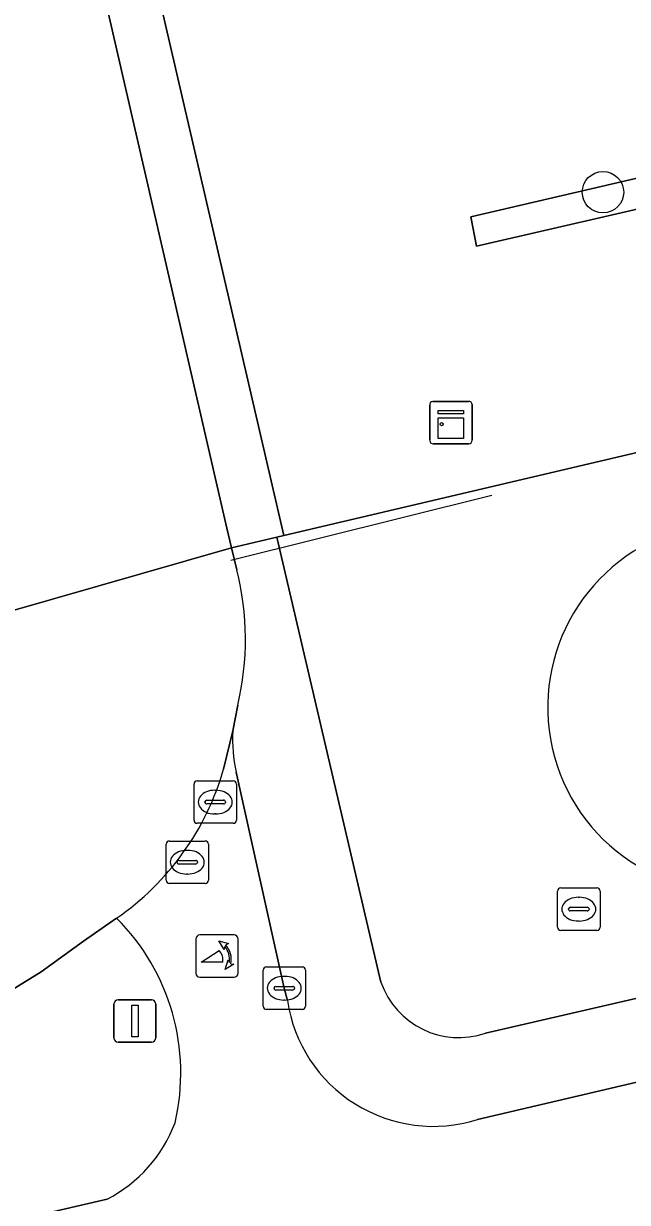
# Model space of a CAD drawing. Extents: x 156412 to 157779, y 382335 to 383768.
# Drawn here: x 157132.47 to 157146.72, y 383039.52 to 383067.34 of the extents above; entities that cross this region are included whole.
import ezdxf

# ---------------------------------------------------------------- set-up
doc = ezdxf.new("R2010")
doc.units = 0
for name, color, linetype in [('IMGEO_Berm_groen', 7, 'Continuous'), ('IMGEO_Boom', 7, 'Continuous'), ('IMGEO_Brandkraan', 7, 'Continuous'), ('IMGEO_Fietspad_gesloten', 7, 'Continuous'), ('IMGEO_Grasland_agrarisch', 7, 'Continuous'), ('IMGEO_Groenvoorziening', 7, 'Continuous'), ('IMGEO_Hek', 7, 'Continuous'), ('IMGEO_Kast', 7, 'Continuous'), ('IMGEO_Kolk', 7, 'Continuous'), ('IMGEO_Parkeervlak_halfverhard', 7, 'Continuous'), ('IMGEO_Poller', 7, 'Continuous'), ('IMGEO_Rijbaan_lokaal_gesloten', 7, 'Continuous'), ('IMGEO_Rioolput', 7, 'Continuous'), ('IMGEO_Verkeersbordpaal', 7, 'Continuous'), ('IMGEO_Voetpad_open', 7, 'Continuous')]:
    doc.layers.add(name, color=color, linetype=linetype)

msp = doc.modelspace()

# ---------------------------------------------------------------- linework, layer by layer
at = {"layer": 'IMGEO_Berm_groen'}
for points in [[(157134.668, 383046.231), (157133.887, 383045.692), (157132.892, 383044.965), (157131.807, 383044.306), (157130.652, 383043.778), (157130.127, 383043.549), (157130.075, 383043.523), (157130.648, 383041.534), (157069.138, 383027.297), (157007.744, 383013.169), (157007.809, 383012.863), (157007.932, 383012.29), (157010.107, 383012.383)], [(157025.431, 383014.337), (157134.445, 383039.6)]]:
    msp.add_lwpolyline(points, dxfattribs=at)
for centre, radius, start, end in [((157131.014, 383042.575), 5.169, 346.8839, 45.0131), ((157132.899, 383042.59), 3.366, 297.3509, 339.3386)]:
    msp.add_arc(centre, radius, start, end, dxfattribs=at)
at = {"layer": 'IMGEO_Boom'}
msp.add_circle((157146.145, 383063.362), 0.489, dxfattribs=at)
at = {"layer": 'IMGEO_Brandkraan'}
for p, q in [((157145.074, 383046.018), (157145.074, 383046.87)), ((157145.149, 383046.944), (157146.001, 383046.944)), ((157146.075, 383046.87), (157146.075, 383046.018)), ((157145.562, 383046.724), (157145.587, 383046.724)), ((157145.333, 383046.438), (157145.333, 383046.45)), ((157145.771, 383046.401), (157145.373, 383046.401)), ((157145.376, 383046.487), (157145.774, 383046.487)), ((157145.817, 383046.45), (157145.817, 383046.438)), ((157145.585, 383046.164), (157145.56, 383046.164)), ((157146.001, 383045.944), (157145.149, 383045.944))]:
    msp.add_line(p, q, dxfattribs=at)
for points in [[(157145.074, 383046.018), (157145.074, 383046.87)], [(157145.149, 383046.944), (157146.001, 383046.944)], [(157146.075, 383046.87), (157146.075, 383046.018)], [(157146.001, 383045.944), (157145.149, 383045.944)]]:
    msp.add_lwpolyline(points, dxfattribs=at)
for centre, radius, start, end in [((157145.151, 383046.868), 0.0765, 91.552, 178.448), ((157145.151, 383046.868), 0.0765, 91.552, 178.448), ((157145.999, 383046.868), 0.0765, 1.552, 88.448), ((157145.999, 383046.868), 0.0765, 1.552, 88.448), ((157145.373, 383046.447), 0.0403, 85.8775, 175.7526), ((157145.37, 383046.437), 0.0366, 178.938, 274.7102), ((157145.774, 383046.444), 0.043, 264.8664, 352.4533), ((157145.778, 383046.449), 0.0386, 1.7309, 96.639), ((157145.151, 383046.02), 0.0765, 181.552, 268.448), ((157145.151, 383046.02), 0.0765, 181.552, 268.448), ((157145.999, 383046.02), 0.0765, 271.552, 358.448), ((157145.999, 383046.02), 0.0765, 271.552, 358.448)]:
    msp.add_arc(centre, radius, start, end, dxfattribs=at)
for centre, major_axis, ratio, start_param, end_param in [((157145.561, 383046.444), (-0.387, 0.002), 0.722429, 4.712389, 7.853982), ((157145.586, 383046.444), (-0.39, 0.002), 0.717154, 1.570796, 4.712389)]:
    msp.add_ellipse(centre, major_axis=major_axis, ratio=ratio, start_param=start_param, end_param=end_param, dxfattribs=at)
at = {"layer": 'IMGEO_Fietspad_gesloten'}
for points in [[(157346.382, 383088.468), (157330.561, 383084.833), (157327.788, 383084.187), (157301.826, 383078.134), (157273.05, 383071.462), (157243.302, 383064.59), (157214.533, 383057.957), (157184.84, 383051.1), (157156.104, 383044.505), (157143.182, 383041.477)], [(157137.409, 383050.648), (157137.192, 383049.746)], [(157138.7, 383044.285), (157138.626, 383044.579), (157137.486, 383049.677)], [(157134.445, 383039.6), (157025.431, 383014.337)]]:
    msp.add_lwpolyline(points, dxfattribs=at)
for centre, radius, start, end in [((157141.176, 383050.458), 3.772, 177.1146, 191.9535), ((157131.016, 383051.517), 6.425, 304.6392, 343.9992), ((157131.014, 383042.575), 5.169, 346.8839, 45.0131), ((157142.142, 383044.798), 3.48, 188.479, 287.3862), ((157132.899, 383042.59), 3.366, 297.3509, 339.3386)]:
    msp.add_arc(centre, radius, start, end, dxfattribs=at)
at = {"layer": 'IMGEO_Grasland_agrarisch'}
for points in [[(157143.371, 383043.516), (157237.399, 383065.213), (157314.285, 383083.041), (157346.085, 383090.397)], [(157163.973, 383067.358), (157164.129, 383066.686), (157165.323, 383061.538), (157138.616, 383055.261), (157138.452, 383055.222), (157140.905, 383044.721)]]:
    msp.add_lwpolyline(points, dxfattribs=at)
for centre, radius, start, end in [((157149.193, 383051.205), 4.353, 108.4181, 282.5984), ((157142.746, 383045.362), 1.949, 199.2017, 288.7139)]:
    msp.add_arc(centre, radius, start, end, dxfattribs=at)
at = {"layer": 'IMGEO_Groenvoorziening'}
for points in [[(157132.14, 383083.203), (157131.675, 383083.095), (157131.715, 383082.923), (157130.978, 383082.753), (157137.267, 383055.438), (157137.378, 383054.97), (157138.452, 383055.222), (157138.616, 383055.261)], [(157143.027, 383062.778), (157143.157, 383062.085), (157148.074, 383063.224), (157147.924, 383063.919)]]:
    msp.add_lwpolyline(points, close=True, dxfattribs=at)
msp.add_arc((157149.193, 383051.205), 4.353, 108.4181, 282.5984, dxfattribs=at)
at = {"layer": 'IMGEO_Hek'}
msp.add_lwpolyline([(157143.523, 383056.206), (157137.365, 383054.672)], dxfattribs=at)
at = {"layer": 'IMGEO_Kast'}
for p, q in [((157142.058, 383057.499), (157142.058, 383058.34)), ((157142.058, 383058.34), (157142.058, 383057.499)), ((157142.133, 383058.424), (157142.974, 383058.424)), ((157142.974, 383058.424), (157142.133, 383058.424)), ((157143.058, 383058.349), (157143.058, 383057.508)), ((157143.058, 383057.508), (157143.058, 383058.349)), ((157142.983, 383057.424), (157142.142, 383057.424)), ((157142.142, 383057.424), (157142.983, 383057.424))]:
    msp.add_line(p, q, dxfattribs=at)
for points in [[(157142.253, 383058.214), (157142.853, 383058.214), (157142.853, 383058.129), (157142.253, 383058.129), (157142.253, 383058.214)], [(157142.253, 383058.039), (157142.853, 383058.039), (157142.853, 383057.55), (157142.253, 383057.55), (157142.253, 383058.039)]]:
    msp.add_lwpolyline(points, dxfattribs=at)
msp.add_circle((157142.337, 383057.888), 0.0377, dxfattribs=at)
for centre, start, end in [((157142.136, 383058.346), 92.4484, 184.2845), ((157142.136, 383058.346), 92.4484, 184.2845), ((157142.98, 383058.346), 2.4484, 94.2845), ((157142.98, 383058.346), 2.4484, 94.2845), ((157142.136, 383057.502), 182.4484, 274.2845), ((157142.136, 383057.502), 182.4484, 274.2845), ((157142.98, 383057.502), 272.4484, 4.2845), ((157142.98, 383057.502), 272.4484, 4.2845)]:
    msp.add_arc(centre, 0.0779, start, end, dxfattribs=at)
at = {"layer": 'IMGEO_Kolk'}
for p, q in [((157138.125, 383044.153), (157138.125, 383045.005)), ((157138.2, 383045.079), (157139.052, 383045.079)), ((157139.126, 383045.005), (157139.126, 383044.153)), ((157138.613, 383044.859), (157138.638, 383044.859)), ((157138.384, 383044.573), (157138.384, 383044.585)), ((157138.822, 383044.536), (157138.424, 383044.536)), ((157138.427, 383044.622), (157138.825, 383044.622)), ((157138.868, 383044.585), (157138.868, 383044.573)), ((157139.052, 383044.079), (157138.2, 383044.079)), ((157138.636, 383044.299), (157138.611, 383044.299))]:
    msp.add_line(p, q, dxfattribs=at)
for points in [[(157138.125, 383044.153), (157138.125, 383045.005)], [(157138.2, 383045.079), (157139.052, 383045.079)], [(157139.126, 383045.005), (157139.126, 383044.153)], [(157139.052, 383044.079), (157138.2, 383044.079)]]:
    msp.add_lwpolyline(points, dxfattribs=at)
for centre, radius, start, end in [((157138.202, 383045.003), 0.0765, 91.552, 178.448), ((157138.202, 383045.003), 0.0765, 91.552, 178.448), ((157139.05, 383045.003), 0.0765, 1.552, 88.448), ((157139.05, 383045.003), 0.0765, 1.552, 88.448), ((157138.424, 383044.582), 0.0403, 85.8775, 175.7526), ((157138.421, 383044.572), 0.0366, 178.938, 274.7102), ((157138.825, 383044.579), 0.043, 264.8664, 352.4533), ((157138.829, 383044.584), 0.0386, 1.7309, 96.639), ((157138.202, 383044.155), 0.0765, 181.552, 268.448), ((157138.202, 383044.155), 0.0765, 181.552, 268.448), ((157139.05, 383044.155), 0.0765, 271.552, 358.448), ((157139.05, 383044.155), 0.0765, 271.552, 358.448)]:
    msp.add_arc(centre, radius, start, end, dxfattribs=at)
for centre, major_axis, ratio, start_param, end_param in [((157138.612, 383044.579), (-0.387, 0.002), 0.722429, 4.712389, 7.853982), ((157138.637, 383044.579), (-0.39, 0.002), 0.717154, 1.570796, 4.712389)]:
    msp.add_ellipse(centre, major_axis=major_axis, ratio=ratio, start_param=start_param, end_param=end_param, dxfattribs=at)
at = {"layer": 'IMGEO_Parkeervlak_halfverhard'}
for points in [[(157161.709, 383077.115), (157156.805, 383075.921), (157156.652, 383076.673), (157161.552, 383077.789), (157159.242, 383087.745), (157155.033, 383086.817), (157153.378, 383093.9), (157151.528, 383093.476), (157149.588, 383093.03), (157149.58, 383093.065), (157146.328, 383092.332), (157146.339, 383092.284), (157144.364, 383091.83), (157142.391, 383091.377), (157142.376, 383091.442), (157130.359, 383088.734), (157131.675, 383083.095), (157132.14, 383083.203), (157138.616, 383055.261), (157165.323, 383061.538), (157164.129, 383066.686), (157159.244, 383065.558), (157159.092, 383066.299), (157163.973, 383067.358)], [(157143.027, 383062.778), (157147.924, 383063.919), (157148.074, 383063.224), (157143.157, 383062.085)]]:
    msp.add_lwpolyline(points, close=True, dxfattribs=at)
at = {"layer": 'IMGEO_Poller'}
for p, q in [((157137.441, 383045.835), (157136.633, 383045.835)), ((157137.441, 383045.835), (157136.633, 383045.835)), ((157136.539, 383045.74), (157136.539, 383044.933)), ((157136.539, 383045.74), (157136.539, 383044.933)), ((157137.535, 383044.933), (157137.535, 383045.74)), ((157137.535, 383044.933), (157137.535, 383045.74)), ((157136.633, 383044.838), (157137.441, 383044.838)), ((157136.633, 383044.838), (157137.441, 383044.838))]:
    msp.add_line(p, q, dxfattribs=at)
for points in [[(157137.174, 383045.191), (157136.661, 383045.191), (157137.091, 383045.466)], [(157137.218, 383045.564), (157137.206, 383045.491), (157137.081, 383045.696)], [(157137.081, 383045.696), (157137.312, 383045.63), (157137.241, 383045.598)], [(157137.234, 383045.019), (157137.3, 383045.25), (157137.33, 383045.182)], [(157137.366, 383045.155), (157137.438, 383045.144), (157137.234, 383045.019)]]:
    msp.add_lwpolyline(points, dxfattribs=at)
for centre, radius, start, end in [((157136.633, 383045.74), 0.0946, 90, 180), ((157136.633, 383045.74), 0.0946, 90, 180), ((157137.441, 383045.74), 0.0946, 0, 90), ((157137.441, 383045.74), 0.0946, 0, 90), ((157136.846, 383045.241), 0.332, 351.3247, 42.4854), ((157136.86, 383045.251), 0.476, 351.7527, 41.1691), ((157136.86, 383045.251), 0.516, 349.3569, 42.2912), ((157136.633, 383044.933), 0.0946, 180, 270), ((157136.633, 383044.933), 0.0946, 180, 270), ((157137.441, 383044.933), 0.0946, 270, 0), ((157137.441, 383044.933), 0.0946, 270, 0)]:
    msp.add_arc(centre, radius, start, end, dxfattribs=at)
at = {"layer": 'IMGEO_Rijbaan_lokaal_gesloten'}
for points in [[(157119.112, 383110.259), (157119.476, 383108.97), (157119.956, 383106.916), (157125.491, 383082.901), (157125.887, 383081.268), (157128.17, 383071.421), (157128.476, 383070.091), (157131.9, 383055.324), (157132.085, 383053.45), (157137.378, 383054.97), (157137.267, 383055.438), (157130.978, 383082.753), (157129.615, 383088.649), (157128.092, 383095.231), (157119.878, 383130.671), (157117.193, 383142.295), (157111.943, 383165.02)], [(157137.502, 383054.451), (157137.378, 383054.97), (157132.085, 383053.45)], [(157137.192, 383049.746), (157137.409, 383050.648), (157137.526, 383051.26)], [(157130.075, 383043.523), (157130.127, 383043.549), (157130.652, 383043.778), (157131.807, 383044.306), (157132.892, 383044.965), (157133.887, 383045.692), (157134.668, 383046.231)]]:
    msp.add_lwpolyline(points, dxfattribs=at)
for centre, radius, start, end in [((157131.016, 383052.807), 6.692, 346.6363, 14.2255), ((157131.016, 383051.517), 6.425, 304.6392, 343.9992)]:
    msp.add_arc(centre, radius, start, end, dxfattribs=at)
at = {"layer": 'IMGEO_Rioolput'}
for p, q in [((157136.495, 383048.544), (157136.495, 383049.396)), ((157136.57, 383049.47), (157137.422, 383049.47)), ((157137.496, 383049.396), (157137.496, 383048.544)), ((157136.983, 383049.25), (157137.008, 383049.25)), ((157136.754, 383048.964), (157136.754, 383048.976)), ((157137.192, 383048.927), (157136.794, 383048.927)), ((157136.797, 383049.013), (157137.195, 383049.013)), ((157137.238, 383048.976), (157137.238, 383048.964)), ((157137.006, 383048.69), (157136.981, 383048.69)), ((157137.422, 383048.47), (157136.57, 383048.47)), ((157135.835, 383047.126), (157135.835, 383047.978)), ((157135.91, 383048.052), (157136.762, 383048.052)), ((157136.836, 383047.978), (157136.836, 383047.126)), ((157136.323, 383047.832), (157136.348, 383047.832)), ((157136.094, 383047.546), (157136.094, 383047.558)), ((157136.532, 383047.509), (157136.134, 383047.509)), ((157136.137, 383047.595), (157136.535, 383047.595)), ((157136.578, 383047.558), (157136.578, 383047.546)), ((157136.346, 383047.272), (157136.321, 383047.272)), ((157136.762, 383047.052), (157135.91, 383047.052))]:
    msp.add_line(p, q, dxfattribs=at)
for points in [[(157136.495, 383048.544), (157136.495, 383049.396)], [(157136.57, 383049.47), (157137.422, 383049.47)], [(157137.496, 383049.396), (157137.496, 383048.544)], [(157137.422, 383048.47), (157136.57, 383048.47)], [(157135.835, 383047.126), (157135.835, 383047.978)], [(157135.91, 383048.052), (157136.762, 383048.052)], [(157136.836, 383047.978), (157136.836, 383047.126)], [(157136.762, 383047.052), (157135.91, 383047.052)]]:
    msp.add_lwpolyline(points, dxfattribs=at)
for centre, radius, start, end in [((157136.572, 383049.394), 0.0765, 91.552, 178.448), ((157136.572, 383049.394), 0.0765, 91.552, 178.448), ((157137.42, 383049.394), 0.0765, 1.552, 88.448), ((157137.42, 383049.394), 0.0765, 1.552, 88.448), ((157136.794, 383048.973), 0.0403, 85.8775, 175.7526), ((157136.791, 383048.963), 0.0366, 178.938, 274.7102), ((157137.195, 383048.97), 0.043, 264.8664, 352.4533), ((157137.199, 383048.975), 0.0386, 1.7309, 96.639), ((157136.572, 383048.546), 0.0765, 181.552, 268.448), ((157136.572, 383048.546), 0.0765, 181.552, 268.448), ((157137.42, 383048.546), 0.0765, 271.552, 358.448), ((157137.42, 383048.546), 0.0765, 271.552, 358.448), ((157135.912, 383047.976), 0.0765, 91.552, 178.448), ((157135.912, 383047.976), 0.0765, 91.552, 178.448), ((157136.76, 383047.976), 0.0765, 1.552, 88.448), ((157136.76, 383047.976), 0.0765, 1.552, 88.448), ((157136.134, 383047.555), 0.0403, 85.8775, 175.7526), ((157136.131, 383047.545), 0.0366, 178.938, 274.7102), ((157136.535, 383047.552), 0.043, 264.8664, 352.4533), ((157136.539, 383047.557), 0.0386, 1.7309, 96.639), ((157135.912, 383047.128), 0.0765, 181.552, 268.448), ((157135.912, 383047.128), 0.0765, 181.552, 268.448), ((157136.76, 383047.128), 0.0765, 271.552, 358.448), ((157136.76, 383047.128), 0.0765, 271.552, 358.448)]:
    msp.add_arc(centre, radius, start, end, dxfattribs=at)
for centre, major_axis, ratio, start_param, end_param in [((157136.982, 383048.97), (-0.387, 0.002), 0.722429, 4.712389, 7.853982), ((157137.007, 383048.97), (-0.39, 0.002), 0.717154, 1.570796, 4.712389), ((157136.322, 383047.552), (-0.387, 0.002), 0.722429, 4.712389, 7.853982), ((157136.347, 383047.552), (-0.39, 0.002), 0.717154, 1.570796, 4.712389)]:
    msp.add_ellipse(centre, major_axis=major_axis, ratio=ratio, start_param=start_param, end_param=end_param, dxfattribs=at)
at = {"layer": 'IMGEO_Verkeersbordpaal'}
for p, q in [((157134.605, 383043.405), (157134.605, 383044.205)), ((157134.605, 383044.205), (157134.605, 383043.405)), ((157134.705, 383044.305), (157135.495, 383044.305)), ((157135.495, 383044.305), (157134.705, 383044.305)), ((157135.595, 383044.205), (157135.595, 383043.405)), ((157135.595, 383043.405), (157135.595, 383044.205)), ((157135.495, 383043.305), (157134.705, 383043.305)), ((157134.705, 383043.305), (157135.495, 383043.305))]:
    msp.add_line(p, q, dxfattribs=at)
msp.add_lwpolyline([(157135.025, 383044.18), (157135.175, 383044.18), (157135.175, 383043.43), (157135.025, 383043.43), (157135.025, 383044.18)], dxfattribs=at)
for centre, start, end in [((157134.705, 383044.205), 90, 180), ((157134.705, 383044.205), 90, 180), ((157135.495, 383044.205), 0, 90), ((157135.495, 383044.205), 360, 90), ((157134.705, 383043.405), 180, 270), ((157134.705, 383043.405), 180, 270), ((157135.495, 383043.405), 270, 0), ((157135.495, 383043.405), 270, 0)]:
    msp.add_arc(centre, 0.1, start, end, dxfattribs=at)
at = {"layer": 'IMGEO_Voetpad_open'}
for points in [[(157346.085, 383090.397), (157314.285, 383083.041), (157237.399, 383065.213), (157143.371, 383043.516)], [(157143.182, 383041.477), (157156.104, 383044.505), (157184.84, 383051.1), (157214.533, 383057.957), (157243.302, 383064.59), (157273.05, 383071.462), (157301.826, 383078.134), (157327.788, 383084.187), (157330.561, 383084.833), (157346.382, 383088.468)], [(157140.905, 383044.721), (157138.452, 383055.222), (157137.378, 383054.97), (157137.502, 383054.451)], [(157137.526, 383051.26), (157137.409, 383050.648)], [(157137.486, 383049.677), (157138.626, 383044.579), (157138.7, 383044.285)]]:
    msp.add_lwpolyline(points, dxfattribs=at)
for centre, radius, start, end in [((157131.016, 383052.807), 6.692, 346.6363, 14.2255), ((157141.176, 383050.458), 3.772, 177.1146, 191.9535), ((157142.746, 383045.362), 1.949, 199.2017, 288.7139), ((157142.142, 383044.798), 3.48, 188.479, 287.3862)]:
    msp.add_arc(centre, radius, start, end, dxfattribs=at)

doc.saveas('drawing.dxf')
